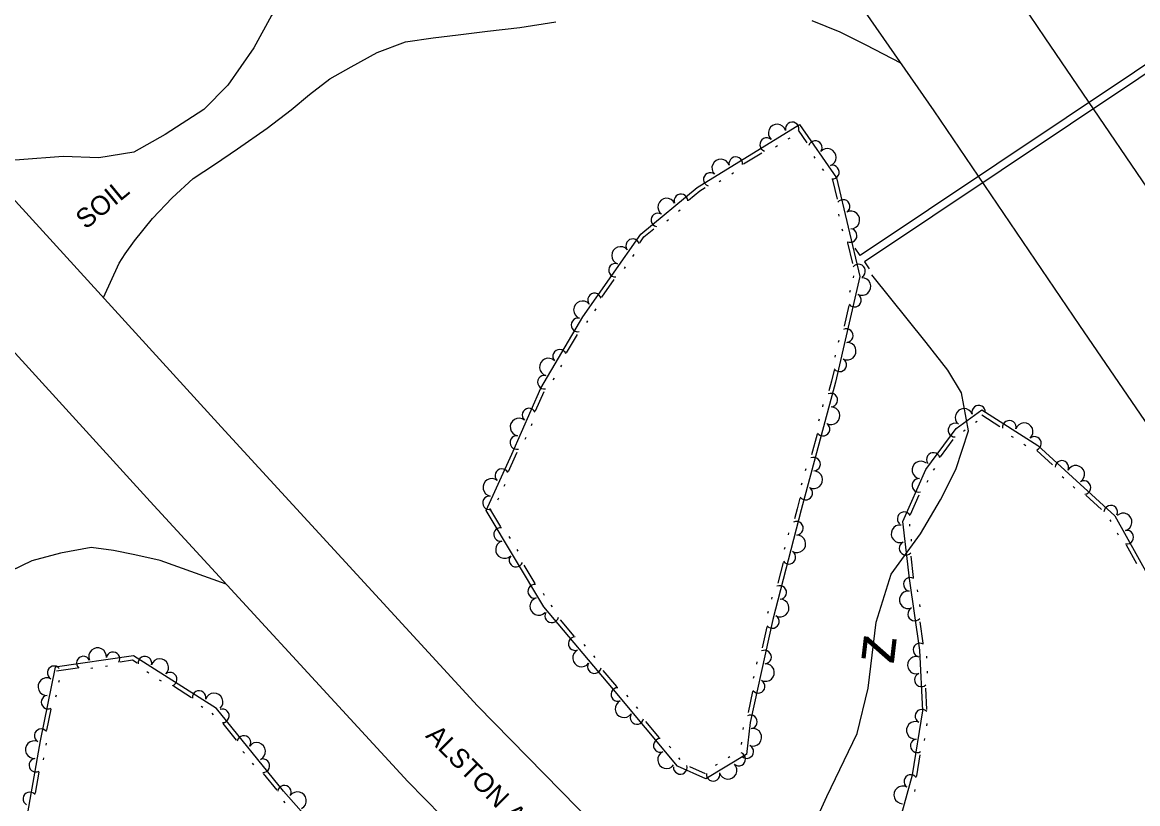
# Model space of a CAD drawing. Extents: x 2030130 to 2036320, y 723205 to 762423.
# Drawn here: x 2034332.5 to 2034546.3, y 759439.7 to 759589.4 of the extents above; entities that cross this region are included whole.
import ezdxf

# ---------------------------------------------------------------- set-up
doc = ezdxf.new("R2010")
doc.units = 0
for name, color, linetype in [('Draft_Station Labels Major', 7, 'Continuous'), ('Draft_Station Tics Major', 7, 'Continuous'), ('Draft_Station Tics Minor', 7, 'Continuous'), ('Old_Level_23', 7, 'Continuous'), ('Prop Alignment Horizontal', 7, 'Continuous')]:
    doc.layers.add(name, color=color, linetype=linetype)

msp = doc.modelspace()

# ---------------------------------------------------------------- linework, layer by layer
at = {"layer": 'Draft_Station Labels Major'}
for points in [[(2034673.1, 759374.03), (2034641.13, 759420.91), (2034612.37, 759462.99), (2034584.85, 759503.64), (2034556.5, 759545.4), (2034528.56, 759586.42), (2034500.61, 759627.72), (2034473.04, 759669.67), (2034444.47, 759710.51), (2034416.72, 759751.28), (2034388.73, 759792.32), (2034360.74, 759833.62)], [(2034339.29, 759819.51), (2034367.32, 759778.28), (2034395.22, 759737.17), (2034423.09, 759695.79), (2034451.3, 759654.89), (2034478.88, 759613.26), (2034507.24, 759572.41), (2034535.18, 759531.29), (2034563.29, 759490.2), (2034591.25, 759449.01), (2034619.59, 759406.87), (2034651.36, 759359.7)], [(2034193.98, 759703.56), (2034287.73, 759602.79), (2034370.61, 759511.86), (2034419.72, 759458.43), (2034445.33, 759432.37), (2034471.55, 759407.33), (2034497.11, 759385.14), (2034517.55, 759368.37), (2034528.08, 759360.37)], [(2034406.4, 759697.05), (2034404.29, 759687.94), (2034402.24, 759679.54), (2034400.98, 759670.76), (2034398.6, 759659.72), (2034394.4, 759646.76), (2034391.51, 759636.74), (2034390.8, 759626.41), (2034391.91, 759617.38), (2034392.01, 759607.6), (2034388.72, 759601.52), (2034384.63, 759597.38), (2034380.26, 759590.7), (2034376.86, 759584.48), (2034371.89, 759577.33), (2034367.26, 759572.7), (2034359.83, 759567.87), (2034353.85, 759564.53), (2034347.15, 759563.4), (2034340.28, 759563.68), (2034331.95, 759563.03), (2034324.37, 759562.59)], [(2034181.13, 759691.91), (2034274.16, 759588.48), (2034357, 759497.6), (2034406.36, 759443.89), (2034432.44, 759417.35), (2034459.25, 759391.75), (2034485.39, 759369.06), (2034506.34, 759351.88), (2034517.18, 759343.65)], [(2034348.02, 759536.64), (2034351.07, 759543.27), (2034352.2, 759545.06), (2034353.97, 759547.53), (2034357.44, 759551.8), (2034361.2, 759555.76), (2034365.23, 759559.45), (2034369.34, 759562.16), (2034373.75, 759565.18), (2034379.43, 759569.13), (2034384.02, 759572.64), (2034387.56, 759575.59), (2034391.42, 759578.54), (2034395.51, 759580.87), (2034400.51, 759583.59), (2034405.93, 759585.68), (2034411.26, 759586.43), (2034416.06, 759587.02), (2034421.63, 759587.67), (2034427.85, 759588.4), (2034434.76, 759589.49)], [(2034483.83, 759589.77), (2034489.19, 759587.56), (2034494.2, 759585.08), (2034500.83, 759581.64)], [(2034371.58, 759481.74), (2034358.91, 759486.23), (2034354.02, 759487.37), (2034349.95, 759488.15), (2034345.68, 759488.73), (2034339.79, 759487.64), (2034334.3, 759486.19), (2034328.17, 759483.26), (2034321.51, 759479.53), (2034310.99, 759474.16), (2034298.75, 759468.94), (2034287.34, 759463.98)]]:
    msp.add_lwpolyline(points, dxfattribs=at)
at = {"layer": 'Draft_Station Tics Major'}
for points in [[(2034471.23, 759449.06), (2034463.53, 759444.45), (2034458.08, 759446.85), (2034445.82, 759461.56), (2034432.47, 759477.41), (2034421.37, 759495.86), (2034426.3, 759506.67), (2034431.91, 759519.3), (2034439.91, 759532.93), (2034451.05, 759548.83), (2034461.85, 759557.74), (2034481.44, 759569.81), (2034488.54, 759559.58), (2034493.05, 759540.69), (2034488.4, 759520.43), (2034481.8, 759495.94), (2034476.34, 759474.96), (2034472.03, 759455.19), (2034471.31, 759449.08)], [(2034481.21, 759568.7), (2034482.89, 759566.28)], [(2034479.32, 759567.06), (2034479.67, 759567.27)], [(2034470.72, 759562.25), (2034474.22, 759564.4)], [(2034476.88, 759565.55), (2034477.22, 759565.77)], [(2034484.19, 759563.69), (2034484.42, 759563.35)], [(2034468.49, 759560.39), (2034468.84, 759560.6)], [(2034485.83, 759561.33), (2034486.06, 759561)], [(2034460.22, 759555.33), (2034462.33, 759557.08), (2034463.39, 759557.73)], [(2034466.05, 759558.88), (2034466.4, 759559.1)], [(2034487.78, 759559.24), (2034488.67, 759555.52)], [(2034458.26, 759553.19), (2034458.58, 759553.45)], [(2034456.05, 759551.36), (2034456.36, 759551.62)], [(2034488.94, 759552.63), (2034489.03, 759552.23)], [(2034450.85, 759547.13), (2034451.65, 759548.27), (2034453.57, 759549.85)], [(2034489.6, 759549.84), (2034489.7, 759549.44)], [(2034490.67, 759547.14), (2034491.62, 759543.15)], [(2034449.54, 759544.54), (2034449.78, 759544.88)], [(2034447.9, 759542.19), (2034448.13, 759542.53)], [(2034491.82, 759540.82), (2034491.73, 759540.42)], [(2034443.56, 759536.72), (2034445.91, 759540.08)], [(2034491.18, 759538.02), (2034491.08, 759537.62)], [(2034442.25, 759534.13), (2034442.48, 759534.47)], [(2034490.93, 759535.13), (2034490.02, 759531.14)], [(2034440.69, 759531.84), (2034440.9, 759532.19)], [(2034436.81, 759526.03), (2034438.88, 759529.57)], [(2034488.98, 759528.43), (2034488.88, 759528.03)], [(2034488.33, 759525.63), (2034488.24, 759525.23)], [(2034435.71, 759523.35), (2034435.92, 759523.7)], [(2034434.26, 759520.87), (2034434.47, 759521.23)], [(2034488.09, 759522.74), (2034487.61, 759520.62), (2034487.11, 759518.79)], [(2034430.86, 759514.92), (2034432.53, 759518.67)], [(2034485.97, 759516.13), (2034485.86, 759515.73)], [(2034544.97, 759368.28), (2034519.62, 759388.26), (2034507.55, 759399.45), (2034503.31, 759406.6), (2034498.11, 759416.6), (2034497.43, 759424.62), (2034500.6, 759435.9), (2034503.15, 759445.18), (2034505.1, 759457.43), (2034504.57, 759469.06), (2034502.54, 759482.83), (2034501.29, 759493.73), (2034505.68, 759503.68), (2034511.5, 759511.58), (2034516.43, 759515.13), (2034527.13, 759508.33), (2034541.93, 759494.81), (2034557.48, 759466.95), (2034572.3, 759440.67), (2034585.41, 759409.2), (2034586.75, 759395.36)], [(2034430.07, 759512.13), (2034430.24, 759512.51)], [(2034485.22, 759513.36), (2034485.11, 759512.96)], [(2034515.21, 759512.74), (2034515.55, 759512.98)], [(2034516.4, 759514.17), (2034519.86, 759511.97)], [(2034484.87, 759510.48), (2034483.8, 759506.52)], [(2034512.88, 759511.06), (2034513.22, 759511.3)], [(2034428.9, 759509.51), (2034429.07, 759509.88)], [(2034508.51, 759506.14), (2034510.94, 759509.44)], [(2034522.06, 759510.09), (2034522.41, 759509.87)], [(2034524.49, 759508.55), (2034524.83, 759508.33)], [(2034425.67, 759503.31), (2034427.04, 759506.33), (2034427.36, 759507.05)], [(2034526.96, 759507.37), (2034529.99, 759504.6)], [(2034507.14, 759503.59), (2034507.39, 759503.92)], [(2034482.66, 759503.85), (2034482.55, 759503.46)], [(2034531.83, 759502.36), (2034532.14, 759502.09)], [(2034424.85, 759500.53), (2034425.02, 759500.9)], [(2034481.91, 759501.08), (2034481.8, 759500.69)], [(2034505.97, 759501.28), (2034506.13, 759501.65)], [(2034533.95, 759500.43), (2034534.26, 759500.15)], [(2034423.66, 759497.91), (2034423.83, 759498.29)], [(2034481.56, 759498.2), (2034481, 759496.15), (2034480.5, 759494.23)], [(2034502.78, 759495.06), (2034504.43, 759498.82)], [(2034536.35, 759498.8), (2034539.38, 759496.03)], [(2034424.21, 759492.72), (2034422.1, 759496.24)], [(2034502.63, 759492.83), (2034502.59, 759493.23)], [(2034540.94, 759494.07), (2034541.14, 759493.71)], [(2034479.39, 759491.56), (2034479.28, 759491.16)], [(2034542.34, 759491.56), (2034542.54, 759491.21)], [(2034426.05, 759490.48), (2034425.83, 759490.83)], [(2034502.96, 759489.97), (2034502.91, 759490.38)], [(2034544.09, 759489.26), (2034546.09, 759485.67)], [(2034427.53, 759488.02), (2034427.31, 759488.37)], [(2034478.66, 759488.78), (2034478.56, 759488.38)], [(2034503.35, 759483), (2034502.88, 759487.08)], [(2034430.77, 759481.83), (2034428.66, 759485.35)], [(2034478.34, 759485.9), (2034477.31, 759481.93)], [(2034504.17, 759480.25), (2034504.11, 759480.65)], [(2034432.6, 759479.58), (2034432.39, 759479.93)], [(2034476.19, 759479.25), (2034476.08, 759478.86)], [(2034434.11, 759477.38), (2034433.84, 759477.69)], [(2034475.47, 759476.48), (2034475.36, 759476.08)], [(2034504.59, 759477.41), (2034504.53, 759477.81)], [(2034438.29, 759471.78), (2034435.64, 759474.92)], [(2034505.2, 759470.45), (2034504.6, 759474.51)], [(2034475.2, 759473.55), (2034474.32, 759469.54)], [(2034440.45, 759469.85), (2034440.18, 759470.17)], [(2034501.4, 759336.81), (2034490.6, 759337.52), (2034484.36, 759334.29), (2034473.58, 759332.95), (2034463.89, 759345.71), (2034455.6, 759359.89), (2034446.5, 759370.82), (2034432.26, 759384.88), (2034417.64, 759399.08), (2034405.88, 759413.63), (2034393.67, 759429.47), (2034382.54, 759442.06), (2034369.68, 759457.9), (2034353.76, 759468), (2034338.78, 759465.82), (2034335.89, 759451.72), (2034333.06, 759435.72), (2034328.81, 759415.39), (2034335.67, 759393.1), (2034347.17, 759361.24), (2034361.18, 759331.95), (2034373.76, 759305.96), (2034386.26, 759281.41), (2034393.72, 759268.38)], [(2034442.3, 759467.66), (2034442.03, 759467.97)], [(2034505.87, 759467.53), (2034505.85, 759467.94)], [(2034343.08, 759465.62), (2034339.02, 759465.03)], [(2034345.98, 759465.62), (2034345.58, 759465.57)], [(2034348.82, 759466.04), (2034348.42, 759465.98)], [(2034354.5, 759466.56), (2034353.57, 759467.14), (2034351.2, 759466.8)], [(2034473.31, 759466.82), (2034473.22, 759466.42)], [(2034339.52, 759463.29), (2034339.43, 759462.89)], [(2034356.7, 759464.68), (2034356.36, 759464.9)], [(2034359.13, 759463.14), (2034358.78, 759463.36)], [(2034446.48, 759462.05), (2034446.45, 759462.09), (2034443.83, 759465.2)], [(2034472.7, 759464.02), (2034472.61, 759463.62)], [(2034506, 759464.66), (2034505.99, 759465.07)], [(2034364.89, 759459.97), (2034361.43, 759462.17)], [(2034472.48, 759461.13), (2034471.61, 759457.12)], [(2034505.91, 759457.68), (2034505.72, 759461.78)], [(2034338.94, 759460.48), (2034338.86, 759460.07)], [(2034448.63, 759460.12), (2034448.37, 759460.43)], [(2034337.96, 759457.75), (2034337.14, 759453.73)], [(2034367.09, 759458.09), (2034366.75, 759458.31)], [(2034369.1, 759456.68), (2034368.84, 759456.99)], [(2034450.47, 759457.91), (2034450.21, 759458.23)], [(2034373.55, 759451.84), (2034370.97, 759455.02)], [(2034454.62, 759452.29), (2034451.99, 759455.44)], [(2034505.9, 759454.61), (2034505.96, 759455.02)], [(2034470.68, 759454.26), (2034470.63, 759453.86)], [(2034337.06, 759451.27), (2034336.99, 759450.86)], [(2034456.77, 759450.35), (2034456.51, 759450.66)], [(2034470.34, 759451.42), (2034470.3, 759451.01)], [(2034505.45, 759451.78), (2034505.51, 759452.18)], [(2034336.56, 759448.44), (2034336.49, 759448.04)], [(2034375.04, 759449.35), (2034374.78, 759449.67)], [(2034458.61, 759448.15), (2034458.35, 759448.46)], [(2034468.14, 759448.64), (2034467.78, 759448.43)], [(2034503.92, 759444.87), (2034503.95, 759445.01), (2034504.59, 759449.01)], [(2034376.85, 759447.12), (2034376.59, 759447.44)], [(2034463.47, 759445.37), (2034460.44, 759446.71)], [(2034465.67, 759447.16), (2034465.32, 759446.95)], [(2034335.66, 759445.69), (2034334.94, 759441.65)], [(2034381.3, 759442.28), (2034378.72, 759445.47)], [(2034503.55, 759441.99), (2034503.66, 759442.39)], [(2034382.89, 759439.81), (2034382.62, 759440.12)]]:
    msp.add_lwpolyline(points, dxfattribs=at)
for centre, radius, start, end in [((2034480.07, 759568.97), 1.3, 352.4057, 193.2023), ((2034477.2, 759568.16), 1.69, 17.601, 225.6735), ((2034475.18, 759565.95), 1.3, 50.0722, 250.8687), ((2034484.5, 759565.4), 1.3, 323.2239, 164.0205), ((2034486.81, 759563.51), 1.69, 290.7527, 138.8252), ((2034466.37, 759561.49), 1.69, 17.601, 225.6735), ((2034469.25, 759562.3), 1.3, 352.4057, 193.2023), ((2034487.77, 759560.69), 1.3, 265.5574, 106.354), ((2034464.36, 759559.29), 1.3, 50.0722, 250.8687), ((2034456.01, 759553.99), 1.69, 25.4614, 233.5338), ((2034458.74, 759555.18), 1.3, 0.2661, 201.0626), ((2034489.85, 759554.11), 1.3, 301.848, 142.6445), ((2034491.31, 759551.51), 1.69, 269.3768, 117.4493), ((2034454.31, 759551.53), 1.3, 57.9325, 258.7291), ((2034491.18, 759548.53), 1.3, 244.1815, 84.9781), ((2034449.48, 759546.59), 1.3, 15.7628, 216.5593), ((2034447.16, 759544.71), 1.69, 40.9581, 249.0305), ((2034446.18, 759541.89), 1.3, 73.4292, 274.2258), ((2034492.8, 759541.74), 1.3, 301.848, 142.6445), ((2034493.45, 759538.76), 1.69, 243.0434, 91.1158), ((2034439.86, 759534.3), 1.69, 40.9581, 249.0305), ((2034442.18, 759536.18), 1.3, 15.7628, 216.5593), ((2034492.01, 759536.15), 1.3, 217.8481, 58.6447), ((2034439.01, 759531.4), 1.3, 78.0287, 278.8252), ((2034490.45, 759529.35), 1.3, 275.5146, 116.3111), ((2034490.61, 759526.37), 1.69, 243.0434, 91.1158), ((2034435.48, 759525.39), 1.3, 20.3622, 221.1588), ((2034433.32, 759523.33), 1.69, 45.5575, 253.63), ((2034489.17, 759523.76), 1.3, 217.8481, 58.6447), ((2034432.57, 759520.43), 1.3, 78.0287, 278.8252), ((2034487.48, 759517), 1.3, 273.3381, 114.1347), ((2034429.61, 759514.13), 1.3, 26.8139, 227.6105), ((2034487.52, 759514.01), 1.69, 240.8669, 88.9394), ((2034513.02, 759513.68), 1.69, 21.7192, 229.7916), ((2034515.83, 759514.69), 1.3, 356.5239, 197.3204), ((2034427.7, 759511.84), 1.69, 52.0092, 260.0817), ((2034485.98, 759511.45), 1.3, 215.6716, 56.4682), ((2034511.26, 759511.25), 1.3, 72.0729, 272.8695), ((2034521.69, 759511.79), 1.3, 345.9982, 186.7947), ((2034524.55, 759510.94), 1.69, 313.527, 161.5995), ((2034427.28, 759508.88), 1.3, 84.4804, 285.277), ((2034526.53, 759508.71), 1.3, 288.3317, 129.1283), ((2034484.17, 759504.72), 1.3, 273.3381, 114.1347), ((2034507.12, 759505.63), 1.3, 14.4065, 215.203), ((2034504.75, 759503.61), 1.69, 52.1548, 260.2273), ((2034531.76, 759504.1), 1.3, 336.0378, 176.8344), ((2034534.43, 759502.77), 1.69, 303.5666, 151.6391), ((2034422.48, 759500.26), 1.69, 51.4792, 259.5517), ((2034424.41, 759502.53), 1.3, 26.2839, 227.0805), ((2034484.21, 759501.74), 1.69, 240.8669, 88.9394), ((2034504.35, 759500.65), 1.3, 84.626, 285.4226), ((2034482.67, 759499.18), 1.3, 215.6716, 56.4682), ((2034536, 759500.23), 1.3, 278.3713, 119.1679), ((2034422.03, 759497.31), 1.3, 83.9504, 284.747), ((2034501.53, 759494.27), 1.3, 26.9595, 227.7561), ((2034541.14, 759495.53), 1.3, 336.0378, 176.8344), ((2034543.53, 759493.64), 1.69, 285.1232, 133.1957), ((2034480.89, 759492.44), 1.3, 273.8666, 114.6632), ((2034424.15, 759491.25), 1.3, 81.8116, 282.6082), ((2034480.96, 759489.45), 1.69, 241.3954, 89.4679), ((2034500.74, 759491.37), 1.69, 82.5059, 290.5784), ((2034544.21, 759490.73), 1.3, 259.928, 100.7245), ((2034424.92, 759488.36), 1.69, 107.0069, 315.0794), ((2034501.88, 759488.61), 1.3, 114.9771, 315.7737), ((2034427.11, 759486.33), 1.3, 139.4781, 340.2746), ((2034479.44, 759486.88), 1.3, 216.2001, 56.9967), ((2034502.71, 759481.69), 1.3, 59.1536, 259.9502), ((2034430.7, 759480.35), 1.3, 81.8116, 282.6082), ((2034477.69, 759480.13), 1.3, 273.8666, 114.6632), ((2034502.32, 759478.73), 1.69, 84.3489, 292.4214), ((2034431.48, 759477.47), 1.69, 107.0069, 315.0794), ((2034477.76, 759477.15), 1.69, 241.3954, 89.4679), ((2034433.96, 759475.65), 1.3, 148.5446, 349.3412), ((2034503.55, 759476.01), 1.3, 116.8201, 317.6167), ((2034476.26, 759474.57), 1.3, 218.4548, 59.2513), ((2034438.45, 759470.32), 1.3, 90.8782, 291.6747), ((2034504.56, 759469.11), 1.3, 59.1536, 259.9502), ((2034344.18, 759466.61), 1.3, 26.7091, 227.5056), ((2034346.9, 759467.83), 1.69, 354.2379, 202.3104), ((2034349.86, 759467.43), 1.3, 329.0426, 169.8392), ((2034355.98, 759466.59), 1.3, 346.0674, 186.8639), ((2034439.67, 759467.59), 1.69, 116.0734, 324.1459), ((2034474.77, 759467.76), 1.3, 276.1212, 116.9178), ((2034503.88, 759466.21), 1.69, 78.5608, 286.6333), ((2034338.56, 759464.74), 1.3, 39.1966, 239.9931), ((2034358.84, 759465.75), 1.69, 313.5962, 161.6687), ((2034442.15, 759465.92), 1.3, 148.5446, 349.3412), ((2034474.96, 759464.78), 1.69, 243.65, 91.7225), ((2034337.18, 759462.09), 1.69, 64.3918, 272.4643), ((2034360.83, 759463.52), 1.3, 288.4009, 129.1975), ((2034473.55, 759462.15), 1.3, 218.4548, 59.2513), ((2034504.83, 759463.38), 1.3, 111.032, 311.8286), ((2034366.37, 759460.01), 1.3, 346.0674, 186.8639), ((2034446.64, 759460.59), 1.3, 90.5841, 291.3807), ((2034337.4, 759459.12), 1.3, 96.863, 297.6596), ((2034369.23, 759459.16), 1.69, 313.5962, 161.6687), ((2034447.84, 759457.86), 1.69, 115.7794, 323.8519), ((2034370.83, 759456.49), 1.3, 269.8207, 110.6172), ((2034450.31, 759456.18), 1.3, 148.2506, 349.0471), ((2034504.94, 759456.43), 1.3, 41.7265, 242.5231), ((2034472.06, 759455.34), 1.3, 276.1212, 116.9178), ((2034503.68, 759453.72), 1.69, 66.9218, 274.9943), ((2034336.09, 759452.69), 1.3, 39.1966, 239.9931), ((2034374.96, 759451.4), 1.3, 327.4871, 168.2837), ((2034472.52, 759452.4), 1.69, 249.2343, 97.3068), ((2034334.76, 759450.01), 1.69, 65.9364, 274.0088), ((2034377.41, 759449.69), 1.69, 295.0159, 143.0884), ((2034454.78, 759450.82), 1.3, 90.5841, 291.3807), ((2034471.37, 759449.64), 1.3, 224.039, 64.8356), ((2034504.04, 759450.76), 1.3, 99.393, 300.1896), ((2034335.06, 759447.04), 1.3, 98.4075, 299.2041), ((2034455.98, 759448.09), 1.69, 115.7794, 323.8519), ((2034469.82, 759448.21), 1.3, 229.3359, 70.1324), ((2034378.58, 759446.94), 1.3, 269.8207, 110.6172), ((2034458.61, 759446.62), 1.3, 174.5935, 15.3901), ((2034467.78, 759446.04), 1.69, 196.8647, 44.9371), ((2034464.9, 759445.27), 1.3, 171.6694, 12.466), ((2034502.8, 759443.9), 1.3, 35.3982, 236.1948), ((2034333.92, 759440.58), 1.3, 40.7411, 241.5376), ((2034382.72, 759441.85), 1.3, 329.9259, 170.7224), ((2034385.24, 759440.25), 1.69, 297.4547, 145.5272), ((2034501.25, 759441.35), 1.69, 60.5935, 268.666)]:
    msp.add_arc(centre, radius, start, end, dxfattribs=at)
at = {"layer": 'Draft_Station Tics Minor'}
for p, q in [((2034493.08, 759544.72), (2034492.17, 759546.09)), ((2034493.9, 759543.49), (2034494.81, 759542.13))]:
    msp.add_line(p, q, dxfattribs=at)
for points in [[(2034558.8, 759588.59), (2034493.08, 759544.72)], [(2034559.62, 759587.36), (2034493.9, 759543.49)]]:
    msp.add_lwpolyline(points, dxfattribs=at)
at = {"layer": 'Prop Alignment Horizontal'}
msp.add_lwpolyline([(2034479.99, 759418.12), (2034481.16, 759424.99), (2034483.43, 759433.89), (2034486.69, 759441.06), (2034492.5, 759453.12), (2034494.65, 759461.77), (2034496.19, 759474.47), (2034499.03, 759483.66), (2034504.67, 759491.37), (2034508.51, 759497.91), (2034511.45, 759503.71), (2034513.89, 759511.14), (2034512.55, 759518.41), (2034509.92, 759522.72), (2034505.76, 759528.02), (2034495.35, 759540.99)], dxfattribs=at)

# ---------------------------------------------------------------- texts
at = {"layer": 'Old_Level_23'}
for s, height, rotation, p in [('SOIL', 3.691, 39.3799, (2034344.63, 759549.6)), ("ALSTON AVE   21' BST", 3.6909, 314.856, (2034409.61, 759452.53))]:
    msp.add_text(s, height=height, rotation=rotation, dxfattribs=at).set_placement(p)
at = {"layer": 'Prop Alignment Horizontal'}
msp.add_text('z', height=8.2, rotation=83.3411, dxfattribs=at).set_placement((2034499.52, 759466.22))

doc.saveas('drawing.dxf')
